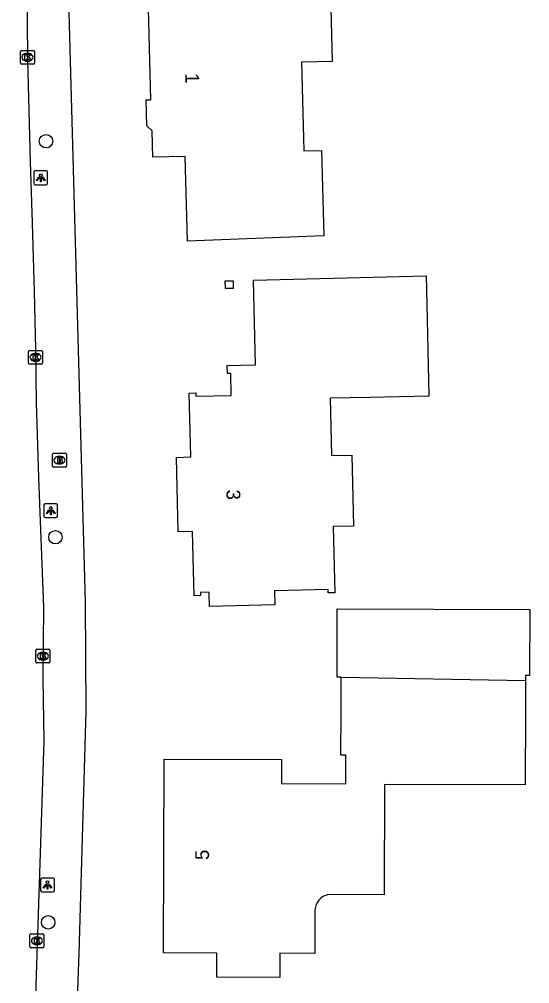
# Model space of a CAD drawing. Extents: x 161258 to 161838, y 380836 to 381727.
# Drawn here: x 161570.8 to 161607.7, y 381230.3 to 381300.1 of the extents above; entities that cross this region are included whole.
import ezdxf

# ---------------------------------------------------------------- set-up
doc = ezdxf.new("R2010")
doc.units = 0
for name, color, linetype in [('IMGEO_Boom', 7, 'Continuous'), ('IMGEO_Brandkraan', 7, 'Continuous'), ('IMGEO_Kolk', 7, 'Continuous'), ('IMGEO_Lichtpunt', 7, 'Continuous'), ('IMGEO_Pand', 7, 'Continuous'), ('IMGEO_Pand_nummerreeks', 7, 'Continuous'), ('IMGEO_Rijbaan_lokaal_open', 7, 'Continuous'), ('IMGEO_Voetpad_open', 7, 'Continuous')]:
    doc.layers.add(name, color=color, linetype=linetype)

msp = doc.modelspace()

# ---------------------------------------------------------------- linework, layer by layer
at = {"layer": 'IMGEO_Boom'}
for centre in [(161572.711, 381291.293), (161573.391, 381262.605), (161572.865, 381234.704)]:
    msp.add_circle(centre, 0.489, dxfattribs=at)
at = {"layer": 'IMGEO_Brandkraan'}
for p, q in [((161573.183, 381267.764), (161573.183, 381268.616)), ((161573.258, 381268.69), (161574.11, 381268.69)), ((161573.671, 381268.47), (161573.696, 381268.47)), ((161574.184, 381268.616), (161574.184, 381267.764)), ((161574.11, 381267.69), (161573.258, 381267.69)), ((161573.694, 381267.91), (161573.669, 381267.91))]:
    msp.add_line(p, q, dxfattribs=at)
for points in [[(161573.183, 381267.764), (161573.183, 381268.616)], [(161573.258, 381268.69), (161574.11, 381268.69)], [(161573.531, 381268.39), (161573.531, 381267.99), (161573.744, 381267.99)], [(161573.762, 381268.39), (161573.531, 381268.39)], [(161573.71, 381268.309), (161573.656, 381268.309), (161573.656, 381268.233)], [(161573.656, 381268.233), (161573.709, 381268.233)], [(161573.718, 381268.157), (161573.656, 381268.157), (161573.656, 381268.076)], [(161573.656, 381268.076), (161573.718, 381268.076)], [(161574.184, 381268.616), (161574.184, 381267.764)], [(161574.11, 381267.69), (161573.258, 381267.69)]]:
    msp.add_lwpolyline(points, dxfattribs=at)
for centre, radius, start, end in [((161573.26, 381268.614), 0.0765, 91.55205, 178.44795), ((161573.26, 381268.614), 0.0765, 91.55205, 178.44795), ((161573.711, 381268.271), 0.0379, 267.82845, 90.93552), ((161573.719, 381268.116), 0.0404, 269.87594, 90.50774), ((161573.766, 381268.245), 0.145, 59.4692, 91.53667), ((161573.791, 381268.292), 0.0922, 285.51372, 58.15012), ((161573.796, 381268.1), 0.105, 301.31148, 78.98903), ((161574.108, 381268.614), 0.0765, 1.55205, 88.44795), ((161574.108, 381268.614), 0.0765, 1.55205, 88.44795), ((161573.26, 381267.766), 0.0765, 181.55205, 268.44795), ((161573.26, 381267.766), 0.0765, 181.55205, 268.44795), ((161573.75, 381268.241), 0.251, 268.66757, 293.53466), ((161574.108, 381267.766), 0.0765, 271.55205, 358.44795), ((161574.108, 381267.766), 0.0765, 271.55205, 358.44795)]:
    msp.add_arc(centre, radius, start, end, dxfattribs=at)
for centre, major_axis, ratio, start_param, end_param in [((161573.67, 381268.19), (-0.387, 0.002), 0.722429, 4.712389, 7.853982), ((161573.695, 381268.19), (-0.39, 0.002), 0.717154, 1.570796, 4.712389)]:
    msp.add_ellipse(centre, major_axis=major_axis, ratio=ratio, start_param=start_param, end_param=end_param, dxfattribs=at)
at = {"layer": 'IMGEO_Kolk'}
for p, q in [((161570.866, 381296.948), (161570.866, 381297.8)), ((161570.941, 381297.874), (161571.793, 381297.874)), ((161571.354, 381297.654), (161571.379, 381297.654)), ((161571.867, 381297.8), (161571.867, 381296.948)), ((161571.793, 381296.874), (161570.941, 381296.874)), ((161571.377, 381297.094), (161571.352, 381297.094)), ((161571.448, 381275.212), (161571.448, 381276.064)), ((161571.523, 381276.138), (161572.375, 381276.138)), ((161571.936, 381275.918), (161571.961, 381275.918)), ((161572.449, 381276.064), (161572.449, 381275.212)), ((161572.375, 381275.138), (161571.523, 381275.138)), ((161571.959, 381275.358), (161571.934, 381275.358)), ((161571.98, 381253.568), (161571.98, 381254.42)), ((161572.055, 381254.494), (161572.907, 381254.494)), ((161572.468, 381254.274), (161572.493, 381254.274)), ((161572.981, 381254.42), (161572.981, 381253.568)), ((161572.907, 381253.494), (161572.055, 381253.494)), ((161572.491, 381253.714), (161572.466, 381253.714)), ((161571.623, 381233.869), (161572.475, 381233.869)), ((161571.548, 381232.943), (161571.548, 381233.795)), ((161572.036, 381233.649), (161572.061, 381233.649)), ((161572.549, 381233.795), (161572.549, 381232.943)), ((161572.475, 381232.869), (161571.623, 381232.869)), ((161572.059, 381233.089), (161572.034, 381233.089))]:
    msp.add_line(p, q, dxfattribs=at)
for points in [[(161570.866, 381296.948), (161570.866, 381297.8)], [(161570.941, 381297.874), (161571.793, 381297.874)], [(161571.187, 381297.574), (161571.31, 381297.574), (161571.31, 381297.423), (161571.44, 381297.574), (161571.604, 381297.574), (161571.458, 381297.423), (161571.611, 381297.174), (161571.459, 381297.174), (161571.374, 381297.338), (161571.31, 381297.271), (161571.31, 381297.174), (161571.187, 381297.174), (161571.187, 381297.574)], [(161571.867, 381297.8), (161571.867, 381296.948)], [(161571.793, 381296.874), (161570.941, 381296.874)], [(161571.448, 381275.212), (161571.448, 381276.064)], [(161571.523, 381276.138), (161572.375, 381276.138)], [(161571.769, 381275.838), (161571.892, 381275.838), (161571.892, 381275.687), (161572.022, 381275.838), (161572.186, 381275.838), (161572.04, 381275.687), (161572.193, 381275.438), (161572.041, 381275.438), (161571.956, 381275.602), (161571.892, 381275.535), (161571.892, 381275.438), (161571.769, 381275.438), (161571.769, 381275.838)], [(161572.449, 381276.064), (161572.449, 381275.212)], [(161572.375, 381275.138), (161571.523, 381275.138)], [(161571.98, 381253.568), (161571.98, 381254.42)], [(161572.055, 381254.494), (161572.907, 381254.494)], [(161572.301, 381254.194), (161572.424, 381254.194), (161572.424, 381254.043), (161572.554, 381254.194), (161572.718, 381254.194), (161572.572, 381254.043), (161572.725, 381253.794), (161572.573, 381253.794), (161572.488, 381253.958), (161572.424, 381253.891), (161572.424, 381253.794), (161572.301, 381253.794), (161572.301, 381254.194)], [(161572.981, 381254.42), (161572.981, 381253.568)], [(161572.907, 381253.494), (161572.055, 381253.494)], [(161571.623, 381233.869), (161572.475, 381233.869)], [(161571.548, 381232.943), (161571.548, 381233.795)], [(161571.869, 381233.569), (161571.992, 381233.569), (161571.992, 381233.418), (161572.122, 381233.569), (161572.286, 381233.569), (161572.14, 381233.418), (161572.293, 381233.169), (161572.141, 381233.169), (161572.056, 381233.333), (161571.992, 381233.266), (161571.992, 381233.169), (161571.869, 381233.169), (161571.869, 381233.569)], [(161572.549, 381233.795), (161572.549, 381232.943)], [(161572.475, 381232.869), (161571.623, 381232.869)]]:
    msp.add_lwpolyline(points, dxfattribs=at)
for centre, start, end in [((161570.943, 381297.798), 91.55205, 178.44795), ((161570.943, 381297.798), 91.55205, 178.44795), ((161571.791, 381297.798), 1.55205, 88.44795), ((161571.791, 381297.798), 1.55205, 88.44795), ((161570.943, 381296.95), 181.55205, 268.44795), ((161570.943, 381296.95), 181.55205, 268.44795), ((161571.791, 381296.95), 271.55205, 358.44795), ((161571.791, 381296.95), 271.55205, 358.44795), ((161571.525, 381276.062), 91.55205, 178.44795), ((161571.525, 381276.062), 91.55205, 178.44795), ((161572.373, 381276.062), 1.55205, 88.44795), ((161572.373, 381276.062), 1.55205, 88.44795), ((161571.525, 381275.214), 181.55205, 268.44795), ((161571.525, 381275.214), 181.55205, 268.44795), ((161572.373, 381275.214), 271.55205, 358.44795), ((161572.373, 381275.214), 271.55205, 358.44795), ((161572.057, 381254.418), 91.55205, 178.44795), ((161572.057, 381254.418), 91.55205, 178.44795), ((161572.905, 381254.418), 1.55205, 88.44795), ((161572.905, 381254.418), 1.55205, 88.44795), ((161572.057, 381253.57), 181.55205, 268.44795), ((161572.057, 381253.57), 181.55205, 268.44795), ((161572.905, 381253.57), 271.55205, 358.44795), ((161572.905, 381253.57), 271.55205, 358.44795), ((161571.625, 381233.793), 91.55205, 178.44795), ((161571.625, 381233.793), 91.55205, 178.44795), ((161572.473, 381233.793), 1.55205, 88.44795), ((161572.473, 381233.793), 1.55205, 88.44795), ((161571.625, 381232.945), 181.55205, 268.44795), ((161571.625, 381232.945), 181.55205, 268.44795), ((161572.473, 381232.945), 271.55205, 358.44795), ((161572.473, 381232.945), 271.55205, 358.44795)]:
    msp.add_arc(centre, 0.0765, start, end, dxfattribs=at)
for centre, major_axis, ratio, start_param, end_param in [((161571.353, 381297.374), (-0.387, 0.002), 0.722429, 4.712389, 7.853982), ((161571.378, 381297.374), (-0.39, 0.002), 0.717154, 1.570796, 4.712389), ((161571.935, 381275.638), (-0.387, 0.002), 0.722429, 4.712389, 7.853982), ((161571.96, 381275.638), (-0.39, 0.002), 0.717154, 1.570796, 4.712389), ((161572.467, 381253.994), (-0.387, 0.002), 0.722429, 4.712389, 7.853982), ((161572.492, 381253.994), (-0.39, 0.002), 0.717154, 1.570796, 4.712389), ((161572.035, 381233.369), (-0.387, 0.002), 0.722429, 4.712389, 7.853982), ((161572.06, 381233.369), (-0.39, 0.002), 0.717154, 1.570796, 4.712389)]:
    msp.add_ellipse(centre, major_axis=major_axis, ratio=ratio, start_param=start_param, end_param=end_param, dxfattribs=at)
at = {"layer": 'IMGEO_Lichtpunt'}
for p, q in [((161571.827, 381289.045), (161571.827, 381288.238)), ((161571.827, 381289.045), (161571.827, 381288.238)), ((161572.729, 381289.14), (161571.921, 381289.14)), ((161572.729, 381289.14), (161571.921, 381289.14)), ((161572.823, 381288.238), (161572.823, 381289.045)), ((161572.823, 381288.238), (161572.823, 381289.045)), ((161571.921, 381288.144), (161572.729, 381288.144)), ((161571.921, 381288.144), (161572.729, 381288.144)), ((161572.551, 381264.926), (161572.551, 381264.119)), ((161572.551, 381264.926), (161572.551, 381264.119)), ((161573.453, 381265.021), (161572.645, 381265.021)), ((161573.453, 381265.021), (161572.645, 381265.021)), ((161573.547, 381264.119), (161573.547, 381264.926)), ((161573.547, 381264.119), (161573.547, 381264.926)), ((161572.645, 381264.025), (161573.453, 381264.025)), ((161572.645, 381264.025), (161573.453, 381264.025)), ((161572.32, 381237.813), (161572.32, 381237.006)), ((161572.32, 381237.813), (161572.32, 381237.006)), ((161573.222, 381237.908), (161572.414, 381237.908)), ((161573.222, 381237.908), (161572.414, 381237.908)), ((161573.316, 381237.006), (161573.316, 381237.813)), ((161573.316, 381237.006), (161573.316, 381237.813)), ((161572.414, 381236.912), (161573.222, 381236.912)), ((161572.414, 381236.912), (161573.222, 381236.912))]:
    msp.add_line(p, q, dxfattribs=at)
for points in [[(161572.201, 381288.709), (161572.24, 381288.681), (161572.052, 381288.419), (161572.014, 381288.446), (161572.201, 381288.709)], [(161572.303, 381288.661), (161572.35, 381288.661), (161572.35, 381288.339), (161572.303, 381288.339), (161572.303, 381288.661)], [(161572.413, 381288.681), (161572.451, 381288.708), (161572.638, 381288.446), (161572.599, 381288.418), (161572.413, 381288.681)], [(161572.925, 381264.59), (161572.964, 381264.562), (161572.776, 381264.3), (161572.738, 381264.327), (161572.925, 381264.59)], [(161573.137, 381264.562), (161573.175, 381264.589), (161573.362, 381264.327), (161573.323, 381264.299), (161573.137, 381264.562)], [(161573.027, 381264.542), (161573.074, 381264.542), (161573.074, 381264.22), (161573.027, 381264.22), (161573.027, 381264.542)], [(161572.694, 381237.477), (161572.733, 381237.449), (161572.545, 381237.187), (161572.507, 381237.214), (161572.694, 381237.477)], [(161572.796, 381237.429), (161572.843, 381237.429), (161572.843, 381237.107), (161572.796, 381237.107), (161572.796, 381237.429)], [(161572.906, 381237.449), (161572.944, 381237.476), (161573.131, 381237.214), (161573.092, 381237.186), (161572.906, 381237.449)]]:
    msp.add_lwpolyline(points, dxfattribs=at)
for centre in [(161572.326, 381288.843), (161573.05, 381264.724), (161572.819, 381237.611)]:
    msp.add_circle(centre, 0.0994, dxfattribs=at)
for centre, start, end in [((161571.921, 381289.045), 90, 180), ((161571.921, 381289.045), 90, 180), ((161572.729, 381289.045), 0, 90), ((161572.729, 381289.045), 0, 90), ((161571.921, 381288.238), 180, 270), ((161571.921, 381288.238), 180, 270), ((161572.729, 381288.238), 270, 0), ((161572.729, 381288.238), 270, 360), ((161572.645, 381264.926), 90, 180), ((161572.645, 381264.926), 90, 180), ((161573.453, 381264.926), 0, 90), ((161573.453, 381264.926), 0, 90), ((161572.645, 381264.119), 180, 270), ((161572.645, 381264.119), 180, 270), ((161573.453, 381264.119), 270, 0), ((161573.453, 381264.119), 270, 360), ((161572.414, 381237.813), 90, 180), ((161572.414, 381237.813), 90, 180), ((161573.222, 381237.813), 0, 90), ((161573.222, 381237.813), 0, 90), ((161572.414, 381237.006), 180, 270), ((161572.414, 381237.006), 180, 270), ((161573.222, 381237.006), 270, 0), ((161573.222, 381237.006), 270, 360)]:
    msp.add_arc(centre, 0.0946, start, end, dxfattribs=at)
at = {"layer": 'IMGEO_Pand'}
for points in [[(161591.216, 381297.012), (161591.374, 381290.589), (161592.649, 381290.621), (161592.83, 381284.433), (161582.947, 381284.043), (161582.774, 381290.185), (161580.438, 381290.128), (161580.391, 381292.039), (161580.003, 381292.409), (161579.957, 381294.288), (161580.296, 381294.296), (161580.111, 381301.841), (161584.522, 381301.949), (161584.48, 381303.659), (161589.479, 381303.781), (161593.268, 381303.874), (161593.435, 381297.067), (161591.216, 381297.012)], [(161600.42, 381272.834), (161596.15, 381272.738), (161593.291, 381272.674), (161593.384, 381268.515), (161594.854, 381268.548), (161594.969, 381263.409), (161593.499, 381263.376), (161593.607, 381258.588), (161593.147, 381258.577), (161593.142, 381258.817), (161589.263, 381258.73), (161589.286, 381257.7), (161584.537, 381257.594), (161584.514, 381258.613), (161583.894, 381258.6), (161583.899, 381258.38), (161583.429, 381258.369), (161583.325, 381263.01), (161582.275, 381262.986), (161582.154, 381268.383), (161583.199, 381268.42), (161583.081, 381273.047), (161583.558, 381273.056), (161583.563, 381272.816), (161586.109, 381272.865), (161586.078, 381274.474), (161585.839, 381274.467), (161585.82, 381275.037), (161587.882, 381275.083), (161587.727, 381281.223), (161600.223, 381281.537), (161600.294, 381278.403), (161600.42, 381272.834)], [(161585.696, 381280.614), (161585.688, 381281.178), (161586.252, 381281.186), (161586.26, 381280.622), (161585.696, 381280.614)], [(161594.088, 381252.469), (161593.777, 381252.474), (161593.797, 381257.413), (161607.727, 381257.357), (161607.708, 381252.586), (161607.432, 381252.587), (161607.431, 381252.235)], [(161592.182, 381235.603), (161592.166, 381232.453), (161589.634, 381232.463), (161589.627, 381230.713), (161585.067, 381230.731), (161585.074, 381232.482), (161581.204, 381232.497), (161581.26, 381246.525), (161589.757, 381246.49), (161589.75, 381244.762), (161594.409, 381244.744), (161594.417, 381246.826), (161594.065, 381246.827), (161594.078, 381250), (161594.088, 381252.469)], [(161607.431, 381252.235), (161607.422, 381250), (161607.4, 381244.66), (161597.219, 381244.701), (161597.187, 381236.706), (161593.129, 381236.714)], [(161594.088, 381252.469), (161607.431, 381252.235)]]:
    msp.add_lwpolyline(points, dxfattribs=at)
msp.add_arc((161593.388, 381235.534), 1.208, 102.39043, 176.722, dxfattribs=at)
at = {"layer": 'IMGEO_Rijbaan_lokaal_open'}
msp.add_lwpolyline([(161571.005, 381317.713), (161571.088, 381311.972), (161571.149, 381309.659), (161571.247, 381305.925), (161571.333, 381300.008), (161571.367, 381297.22), (161571.552, 381289.803), (161571.71, 381285.385), (161571.841, 381280.385), (161571.937, 381276.234), (161572.007, 381272.353), (161572.171, 381266.916), (161572.516, 381257.53), (161572.49, 381252.317), (161572.562, 381247.819), (161571.478, 381215.409), (161571.305, 381211.541), (161570.775, 381198.479)], dxfattribs=at)
at = {"layer": 'IMGEO_Voetpad_open'}
msp.add_lwpolyline([(161573.115, 381345.957), (161575.536, 381257.867), (161575.581, 381250), (161575.075, 381232.455), (161573.778, 381197.042)], dxfattribs=at)

# ---------------------------------------------------------------- texts
at = {"layer": 'IMGEO_Pand_nummerreeks'}
for s, rotation, p in [('1', 271.59834, (161582.789, 381296.216)), ('3', 271.3577, (161585.767, 381266.042)), ('5', 89.77103, (161584.511, 381239.222))]:
    msp.add_text(s, height=1, rotation=rotation, dxfattribs=at).set_placement(p)

doc.saveas('drawing.dxf')
